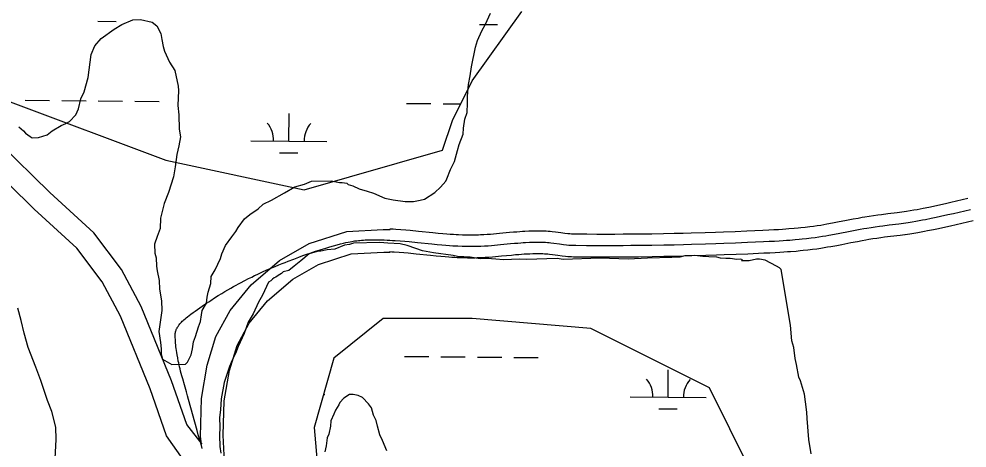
# Model space of a CAD drawing. Extents: x 3271442 to 3309282, y 752266 to 777610.
# Drawn here: x 3303511 to 3304759, y 774069 to 774633 of the extents above; entities that cross this region are included whole.
import ezdxf

# ---------------------------------------------------------------- set-up
doc = ezdxf.new("R2010")
doc.units = 0
for name, color, linetype in [('V-ROAD-CNTR', 7, 'Continuous'), ('V-SITE-VEGE', 7, 'Continuous'), ('V-WETL-SWMP', 7, 'Continuous')]:
    doc.layers.add(name, color=color, linetype=linetype)

msp = doc.modelspace()

# ---------------------------------------------------------------- linework, layer by layer
at = {"layer": 'V-ROAD-CNTR'}
for points in [[(3303752.2, 774073.5), (3303732.2, 774099.4), (3303711.8, 774157.1), (3303672.2, 774254.6), (3303646, 774303.4), (3303609.6, 774351.5), (3303552, 774404.6), (3303485.3, 774469.6)], [(3303754.3, 774014.9), (3303705.5, 774084.8), (3303683.7, 774146.5), (3303645, 774241.8), (3303620.7, 774287.1), (3303587.3, 774331.2), (3303531.3, 774382.8), (3303464.5, 774448)], [(3304673.2, 774379.2), (3304676.2, 774379.6), (3304679.2, 774380), (3304684.2, 774380.8), (3304688.9, 774381.6), (3304693.3, 774382.4), (3304697.4, 774383.2), (3304701.3, 774383.9), (3304708.6, 774385.4), (3304715, 774386.7), (3304720.6, 774387.9), (3304730.4, 774390.1), (3304737.7, 774391.8), (3304759.9, 774396.9)], [(3304094.8, 774349), (3304098.9, 774348.9), (3304101.9, 774348.8), (3304106.4, 774348.8), (3304110.9, 774348.8), (3304113.4, 774348.9), (3304116, 774349), (3304118.4, 774349.1), (3304123.1, 774349.3), (3304127.6, 774349.6), (3304131.9, 774349.9), (3304135.8, 774350.2), (3304143.4, 774350.9), (3304156.8, 774352.2), (3304162, 774352.7), (3304166.5, 774353), (3304170.4, 774353.3), (3304173.9, 774353.6), (3304177, 774353.8), (3304182.3, 774354.1), (3304186.4, 774354.2), (3304189.5, 774354.3), (3304194.1, 774354.3), (3304196.4, 774354.3), (3304198.8, 774354.3), (3304202, 774354.2), (3304205, 774354), (3304207.8, 774353.8), (3304210.4, 774353.6), (3304212.8, 774353.3), (3304217.1, 774352.8), (3304224.4, 774351.9), (3304229.7, 774351.2), (3304233.5, 774350.7), (3304236.3, 774350.5), (3304238.4, 774350.3), (3304239.9, 774350.2), (3304242.1, 774350.1), (3304244.4, 774350.1), (3304258.4, 774350), (3304271.5, 774349.9), (3304283.9, 774349.9), (3304295.4, 774349.9), (3304306.3, 774350), (3304316.5, 774350.1), (3304326, 774350.1), (3304343.9, 774350.4), (3304359.6, 774350.6), (3304373.3, 774350.9), (3304385.3, 774351.2), (3304395.8, 774351.5), (3304414.2, 774352), (3304427.9, 774352.5), (3304438.3, 774352.8), (3304453.8, 774353.4), (3304469.3, 774354.1), (3304490.2, 774355), (3304498, 774355.4), (3304504.8, 774355.7), (3304510.8, 774356.1), (3304515.9, 774356.4), (3304520.5, 774356.7), (3304524.4, 774357), (3304531.3, 774357.5), (3304536.5, 774358), (3304540.3, 774358.4), (3304546.1, 774359), (3304551.9, 774359.7), (3304557, 774360.4), (3304561.8, 774361.1), (3304566.3, 774361.8), (3304570.5, 774362.5), (3304574.5, 774363.2), (3304582, 774364.5), (3304588.6, 774365.8), (3304600.2, 774368), (3304609, 774369.7), (3304615.7, 774371), (3304620.7, 774371.9), (3304624.5, 774372.5), (3304630.2, 774373.5), (3304635.9, 774374.4), (3304641.5, 774375.2), (3304646.4, 774375.8), (3304654.7, 774376.9), (3304667.1, 774378.4), (3304673.3, 774379.2)], [(3304675.2, 774364.3), (3304678.3, 774364.7), (3304681.5, 774365.2), (3304686.6, 774366), (3304691.5, 774366.8), (3304696, 774367.6), (3304700.2, 774368.4), (3304704.2, 774369.2), (3304711.6, 774370.7), (3304718.1, 774372), (3304723.8, 774373.2), (3304733.7, 774375.4), (3304741.1, 774377.1), (3304763.3, 774382.3)], [(3304094.4, 774334), (3304098.6, 774333.9), (3304101.7, 774333.8), (3304106.4, 774333.8), (3304111.1, 774333.8), (3304113.9, 774333.9), (3304116.5, 774334), (3304119.1, 774334.1), (3304124, 774334.3), (3304128.7, 774334.6), (3304133, 774335), (3304137.1, 774335.3), (3304144.8, 774336), (3304158.2, 774337.3), (3304163.3, 774337.7), (3304167.7, 774338.1), (3304171.5, 774338.4), (3304174.9, 774338.6), (3304177.8, 774338.8), (3304183, 774339.1), (3304186.9, 774339.2), (3304189.8, 774339.3), (3304194.1, 774339.3), (3304196.3, 774339.3), (3304198.5, 774339.3), (3304201.4, 774339.2), (3304204, 774339.1), (3304206.6, 774338.9), (3304208.9, 774338.7), (3304211.1, 774338.4), (3304215.2, 774337.9), (3304222.5, 774337), (3304227.9, 774336.3), (3304232, 774335.8), (3304235, 774335.5), (3304237.3, 774335.4), (3304239, 774335.2), (3304241.6, 774335.1), (3304244.2, 774335.1), (3304258.3, 774335), (3304271.5, 774334.9), (3304283.9, 774334.9), (3304295.5, 774334.9), (3304306.4, 774335), (3304316.6, 774335.1), (3304326.2, 774335.1), (3304344.1, 774335.4), (3304359.9, 774335.6), (3304373.6, 774335.9), (3304385.7, 774336.2), (3304396.2, 774336.5), (3304414.6, 774337), (3304428.4, 774337.5), (3304438.8, 774337.8), (3304454.4, 774338.4), (3304469.9, 774339.1), (3304490.9, 774340), (3304498.7, 774340.4), (3304505.6, 774340.7), (3304511.7, 774341.1), (3304516.9, 774341.4), (3304521.5, 774341.7), (3304525.6, 774342), (3304532.6, 774342.6), (3304537.9, 774343.1), (3304541.8, 774343.5), (3304547.8, 774344.1), (3304553.7, 774344.8), (3304559, 774345.5), (3304564, 774346.2), (3304568.7, 774347), (3304573, 774347.7), (3304577.1, 774348.4), (3304584.7, 774349.8), (3304591.4, 774351), (3304603.1, 774353.3), (3304611.8, 774355), (3304618.4, 774356.2), (3304623.3, 774357.1), (3304627, 774357.8), (3304632.6, 774358.7), (3304638.1, 774359.5), (3304643.5, 774360.3), (3304648.3, 774360.9), (3304656.6, 774362), (3304669, 774363.5), (3304675.2, 774364.3)], [(3304677.3, 774349.5), (3304680.5, 774349.9), (3304683.7, 774350.4), (3304689, 774351.2), (3304694, 774352), (3304698.6, 774352.9), (3304703, 774353.7), (3304707.1, 774354.4), (3304714.6, 774356), (3304721.2, 774357.3), (3304727, 774358.6), (3304737, 774360.8), (3304744.5, 774362.5), (3304766.8, 774367.7)], [(3303751.5, 774073.8), (3303750.1, 774083.8), (3303751.3, 774133.6), (3303759.1, 774177.3), (3303770.3, 774215), (3303789.2, 774249.5), (3303816.6, 774283.2), (3303854.3, 774315), (3303893, 774337.6), (3303942.9, 774353.4), (3303990.7, 774356.1), (3303999.8, 774356.1)], [(3303999.4, 774356.9), (3304000.1, 774356.8), (3304003.7, 774356.6), (3304007.2, 774356.4), (3304013.9, 774355.9), (3304020.2, 774355.4), (3304026.1, 774354.8), (3304037, 774353.8), (3304055.9, 774351.9), (3304062.9, 774351.2), (3304069, 774350.6), (3304074.3, 774350.2), (3304078.9, 774349.8), (3304083, 774349.6), (3304086.5, 774349.4), (3304089.5, 774349.2), (3304095, 774349)], [(3304094, 774319), (3304098.2, 774318.9), (3304101.5, 774318.8), (3304106.4, 774318.8), (3304111.4, 774318.8), (3304114.3, 774318.9), (3304117, 774319), (3304119.8, 774319.1), (3304124.9, 774319.4), (3304129.7, 774319.7), (3304134.2, 774320), (3304138.4, 774320.4), (3304146.2, 774321.1), (3304159.6, 774322.3), (3304164.6, 774322.8), (3304168.9, 774323.1), (3304172.6, 774323.4), (3304175.9, 774323.7), (3304178.7, 774323.8), (3304183.7, 774324.1), (3304187.3, 774324.2), (3304190.1, 774324.3), (3304194.2, 774324.3), (3304196.2, 774324.3), (3304198.2, 774324.3), (3304200.7, 774324.2), (3304203, 774324.1), (3304205.3, 774323.9), (3304207.4, 774323.7), (3304209.4, 774323.5), (3304213.4, 774323.1), (3304220.6, 774322.1), (3304226.1, 774321.4), (3304230.4, 774320.9), (3304233.7, 774320.6), (3304236.2, 774320.4), (3304238.2, 774320.3), (3304241.1, 774320.1), (3304244, 774320.1), (3304258.2, 774320), (3304271.5, 774319.9), (3304283.9, 774319.9), (3304295.5, 774319.9), (3304306.5, 774320), (3304316.7, 774320.1), (3304326.4, 774320.1), (3304344.4, 774320.4), (3304360.1, 774320.7), (3304374, 774320.9), (3304386, 774321.2), (3304396.6, 774321.5), (3304415.1, 774322), (3304429, 774322.5), (3304439.4, 774322.9), (3304455, 774323.5), (3304470.5, 774324.1), (3304491.6, 774325), (3304499.5, 774325.4), (3304506.4, 774325.8), (3304512.5, 774326.1), (3304517.9, 774326.4), (3304522.6, 774326.8), (3304526.7, 774327.1), (3304533.9, 774327.6), (3304539.3, 774328.1), (3304543.4, 774328.5), (3304549.5, 774329.2), (3304555.6, 774329.9), (3304561.1, 774330.6), (3304566.3, 774331.4), (3304571.1, 774332.1), (3304575.5, 774332.9), (3304579.7, 774333.6), (3304587.5, 774335), (3304594.2, 774336.3), (3304605.9, 774338.6), (3304614.6, 774340.3), (3304621.1, 774341.5), (3304625.9, 774342.3), (3304629.5, 774343), (3304635, 774343.9), (3304640.3, 774344.7), (3304645.6, 774345.5), (3304650.2, 774346.1), (3304658.4, 774347.1), (3304670.9, 774348.6), (3304677.2, 774349.4)], [(3303735.4, 774243), (3303737.4, 774244.5), (3303740.3, 774246.6), (3303741.7, 774247.6), (3303743.1, 774248.6), (3303746.3, 774250.9), (3303749.4, 774253), (3303752.5, 774255.1), (3303755.4, 774257.1), (3303758.2, 774259), (3303760.9, 774260.8), (3303763.6, 774262.5), (3303768.7, 774265.9), (3303773.5, 774268.9), (3303778, 774271.7), (3303782.3, 774274.2), (3303786.3, 774276.6), (3303790, 774278.8), (3303793.5, 774280.8), (3303796.9, 774282.6), (3303800, 774284.3), (3303802.9, 774285.9), (3303808.4, 774288.8), (3303813.3, 774291.3), (3303817.6, 774293.4), (3303821.3, 774295.3), (3303824.6, 774296.8), (3303827.5, 774298.2), (3303832.7, 774300.6), (3303836.5, 774302.3), (3303839.5, 774303.6), (3303843.9, 774305.5), (3303848.3, 774307.3), (3303853.1, 774309.3), (3303857.5, 774311.1), (3303861.7, 774312.7), (3303865.6, 774314.3), (3303873, 774317.1), (3303879.4, 774319.5), (3303885, 774321.5), (3303890, 774323.3), (3303894.3, 774324.8), (3303898.1, 774326.1), (3303901.5, 774327.2), (3303907.4, 774329.1), (3303911.8, 774330.5), (3303915.1, 774331.5), (3303920.2, 774333), (3303925.2, 774334.4), (3303930.1, 774335.8), (3303934.4, 774336.9), (3303938.2, 774337.9), (3303941.5, 774338.6), (3303944.3, 774339.2), (3303946.9, 774339.7), (3303949.1, 774340.2), (3303951, 774340.5), (3303952.7, 774340.8), (3303955.7, 774341.2), (3303957.9, 774341.4), (3303959.6, 774341.6), (3303962.2, 774341.8), (3303964.7, 774342), (3303967, 774342.1), (3303971.5, 774342.3), (3303975.9, 774342.4), (3303980.1, 774342.4), (3303984.2, 774342.4), (3303988.1, 774342.3), (3303992, 774342.2), (3303995.7, 774342), (3303999.3, 774341.8), (3304002.8, 774341.6), (3304006.2, 774341.4), (3304012.8, 774340.9), (3304018.9, 774340.4), (3304024.7, 774339.9), (3304035.5, 774338.9), (3304054.4, 774336.9), (3304061.5, 774336.3), (3304067.7, 774335.7), (3304073.1, 774335.2), (3304077.9, 774334.9), (3304082, 774334.6), (3304085.7, 774334.4), (3304088.8, 774334.2), (3304094.4, 774334)], [(3303783.1, 774023.6), (3303781.8, 774050.3), (3303780.1, 774085.6), (3303781.3, 774130.6), (3303788.3, 774170.3), (3303798.2, 774203.4), (3303814.2, 774232.7), (3303838.1, 774262.1), (3303871.7, 774290.4), (3303905.3, 774310), (3303948.4, 774323.7), (3303991.6, 774326.1), (3303999.9, 774326.1)], [(3303999, 774326.8), (3304001.9, 774326.7), (3304005.2, 774326.5), (3304011.6, 774326), (3304017.6, 774325.5), (3304023.3, 774325), (3304034, 774323.9), (3304052.9, 774322), (3304060.1, 774321.3), (3304066.4, 774320.7), (3304071.9, 774320.3), (3304076.8, 774319.9), (3304081.1, 774319.6), (3304084.8, 774319.4), (3304088.1, 774319.2), (3304093.8, 774319)], [(3303752.5, 774068), (3303751.3, 774072), (3303749.1, 774079.5), (3303747.2, 774086.1), (3303745.6, 774091.8), (3303734.5, 774132.2), (3303733, 774137.4), (3303731.6, 774142.3), (3303729, 774151.6), (3303726.7, 774159.7), (3303725.7, 774163.3), (3303724.8, 774166.7), (3303724, 774169.8), (3303723.2, 774172.8), (3303722.6, 774175.5), (3303722, 774178.1), (3303721.4, 774180.6), (3303720.9, 774182.9), (3303720.1, 774187.1), (3303719.4, 774190.9), (3303718.8, 774194.1), (3303718.4, 774197), (3303718.1, 774199.5), (3303717.8, 774201.7), (3303717.6, 774203.6), (3303717.3, 774206.9), (3303717.1, 774209.4), (3303717, 774211.3), (3303716.9, 774214), (3303716.8, 774216.8), (3303716.8, 774217.4), (3303716.8, 774218.1), (3303716.9, 774219.2), (3303717.1, 774220.4), (3303717.3, 774221.4), (3303717.6, 774222.5), (3303718, 774223.5), (3303718.3, 774224.4), (3303718.7, 774225.3), (3303719.2, 774226.2), (3303719.6, 774227), (3303720.1, 774227.8), (3303720.6, 774228.5), (3303721.1, 774229.3), (3303721.6, 774230), (3303722.1, 774230.6), (3303723.1, 774231.9), (3303724.1, 774233.1), (3303725.1, 774234.2), (3303726.1, 774235.2), (3303727.1, 774236.1), (3303728, 774237), (3303729.8, 774238.6), (3303731.4, 774239.9), (3303732.8, 774241.1), (3303735.4, 774243)]]:
    msp.add_lwpolyline(points, dxfattribs=at)
at = {"layer": 'V-SITE-VEGE'}
for p, q in [((3304125.4, 774625.9), (3304131.9, 774640.5)), ((3303636.3, 774619.1), (3303646.5, 774625.3)), ((3303646.5, 774625.3), (3303661, 774631.6)), ((3303661, 774631.6), (3303671.2, 774631.8)), ((3303671.2, 774631.8), (3303686.7, 774628.6)), ((3303686.7, 774628.6), (3303692.8, 774623.6)), ((3303692.8, 774623.6), (3303698.1, 774613.4)), ((3304120.4, 774617.2), (3304125.4, 774625.9)), ((3303619.4, 774606.8), (3303636.3, 774619.1)), ((3303698.1, 774613.4), (3303699.1, 774605.7)), ((3304114.6, 774604.2), (3304120.4, 774617.2)), ((3303606.1, 774586), (3303611.1, 774597.2)), ((3303611.1, 774597.2), (3303619.4, 774606.8)), ((3303699.1, 774605.7), (3303701, 774596.4)), ((3304112.2, 774595.6), (3304114.6, 774604.2)), ((3303602.4, 774555.9), (3303606.1, 774586)), ((3303701, 774596.4), (3303702.9, 774590.4)), ((3303702.9, 774590.4), (3303709.1, 774576)), ((3304106.7, 774569.8), (3304112.2, 774595.6)), ((3303709.1, 774576), (3303716.2, 774565)), ((3303716.2, 774565), (3303720.9, 774544.5)), ((3304105.2, 774557.8), (3304106.7, 774569.8)), ((3303596.8, 774537), (3303602.4, 774555.9)), ((3304102.9, 774546.6), (3304105.2, 774557.8)), ((3303592.7, 774527.5), (3303596.8, 774537)), ((3303721, 774538.5), (3303720.5, 774518.8)), ((3303720.9, 774544.5), (3303721, 774538.5)), ((3304101.5, 774531.2), (3304102.9, 774546.6)), ((3303589.5, 774514.6), (3303592.7, 774527.5)), ((3304101.6, 774521.8), (3304101.5, 774531.2)), ((3303586.2, 774506.8), (3303589.5, 774514.6)), ((3303720.5, 774518.8), (3303721.6, 774506.8)), ((3304101, 774509.7), (3304101.6, 774521.8)), ((3303572.7, 774495.4), (3303577.8, 774498.1)), ((3303577.8, 774498.1), (3303586.2, 774506.8)), ((3303721.6, 774506.8), (3303721.9, 774488)), ((3304096.3, 774489.1), (3304097.8, 774501.1)), ((3304097.8, 774501.1), (3304101, 774509.7)), ((3303511.1, 774490.8), (3303517.2, 774485.8)), ((3303517.2, 774485.8), (3303519.9, 774482.4)), ((3303548.2, 774480.4), (3303554.9, 774485.6)), ((3303554.9, 774485.6), (3303566.8, 774492.7)), ((3303566.8, 774492.7), (3303572.7, 774495.4)), ((3303721.9, 774488), (3303723.8, 774477.7)), ((3304095.6, 774481.4), (3304096.3, 774489.1)), ((3303519.9, 774482.4), (3303526, 774478.2)), ((3303526, 774478.2), (3303528.6, 774476.6)), ((3303528.6, 774476.6), (3303537.1, 774476.7)), ((3303537.1, 774476.7), (3303548.2, 774480.4)), ((3303723.8, 774477.7), (3303721.5, 774465.7)), ((3304090.7, 774467.6), (3304095.6, 774481.4)), ((3303721.5, 774465.7), (3303719.1, 774454.5)), ((3304088.3, 774459.8), (3304090.7, 774467.6)), ((3303719.1, 774454.5), (3303716.9, 774438.2)), ((3304084.3, 774445.2), (3304088.3, 774459.8)), ((3303716.9, 774438.2), (3303714.6, 774425.3)), ((3304079.3, 774434.8), (3304084.3, 774445.2)), ((3303714.6, 774425.3), (3303708.1, 774404.6)), ((3304072.8, 774419.3), (3304074.4, 774422.7)), ((3304074.4, 774422.7), (3304079.3, 774434.8)), ((3303860.6, 774404.1), (3303874.2, 774412.1)), ((3303874.2, 774412.1), (3303886.9, 774415.7)), ((3303886.9, 774415.7), (3303896.3, 774419.3)), ((3303896.3, 774419.3), (3303922, 774419.8)), ((3303922, 774419.8), (3303933.2, 774417.5)), ((3303933.2, 774417.5), (3303936.6, 774417.5)), ((3303936.6, 774417.5), (3303942.6, 774416.8)), ((3303942.6, 774416.8), (3303944.3, 774415.1)), ((3303944.3, 774415.1), (3303950.4, 774413.5)), ((3303950.4, 774413.5), (3303959, 774409.4)), ((3304058.5, 774404.4), (3304066.1, 774411.4)), ((3304066.1, 774411.4), (3304072.8, 774419.3)), ((3303708.1, 774404.6), (3303702.4, 774389.9)), ((3303843.7, 774394.3), (3303860.6, 774404.1)), ((3303959, 774409.4), (3303969.4, 774406.2)), ((3303969.4, 774406.2), (3303978, 774403.8)), ((3303978, 774403.8), (3303992.7, 774397.2)), ((3304044.9, 774395.6), (3304058.5, 774404.4)), ((3303702.4, 774389.9), (3303697.6, 774371)), ((3303825.9, 774382.9), (3303832.6, 774389)), ((3303832.6, 774389), (3303843.7, 774394.3)), ((3303992.7, 774397.2), (3304003.8, 774394.8)), ((3304003.8, 774394.8), (3304019.3, 774392.5)), ((3304019.3, 774392.5), (3304030.4, 774392.8)), ((3304030.4, 774392.8), (3304039, 774394.6)), ((3304039, 774394.6), (3304044.9, 774395.6)), ((3303808.1, 774369.7), (3303814.9, 774375.8)), ((3303814.9, 774375.8), (3303825.9, 774382.9)), ((3303697.6, 774371), (3303697, 774357.3)), ((3303799.8, 774358.4), (3303808.1, 774369.7)), ((3303697, 774357.3), (3303692.9, 774346.9)), ((3303791.5, 774346.2), (3303796.5, 774353.2)), ((3303796.5, 774353.2), (3303799.8, 774358.4)), ((3303692.9, 774346.9), (3303689.7, 774336.6)), ((3303689.7, 774336.6), (3303689.9, 774324.6)), ((3303783.1, 774334.9), (3303791.5, 774346.2)), ((3303689.9, 774324.6), (3303691.8, 774318.6)), ((3303776.6, 774317.7), (3303778.2, 774323.7)), ((3303778.2, 774323.7), (3303783.1, 774334.9)), ((3303691.8, 774318.6), (3303692, 774307.5)), ((3303769.2, 774303), (3303776.6, 774317.7)), ((3303692, 774307.5), (3303692.9, 774301.5)), ((3303692.9, 774301.5), (3303695.8, 774288.7)), ((3303764.2, 774294.3), (3303769.2, 774303)), ((3303695.8, 774288.7), (3303696, 774277.6)), ((3303763.5, 774284.9), (3303764.2, 774294.3)), ((3303696, 774277.6), (3303698.8, 774262.2)), ((3303758.7, 774266.8), (3303760.3, 774273.7)), ((3303760.3, 774273.7), (3303763.5, 774284.9)), ((3303698.8, 774262.2), (3303699.1, 774249.4)), ((3303758, 774259.1), (3303758.7, 774266.8)), ((3303514.3, 774236.4), (3303509.7, 774252.6)), ((3303699.1, 774249.4), (3303695.3, 774221.9)), ((3303751.4, 774243.5), (3303752.2, 774249.5)), ((3303752.2, 774249.5), (3303758, 774259.1)), ((3303518, 774219.4), (3303514.3, 774236.4)), ((3303749.9, 774234.9), (3303751.4, 774243.5)), ((3303743.4, 774215.1), (3303747.5, 774228)), ((3303747.5, 774228), (3303749.9, 774234.9)), ((3303523.5, 774200.6), (3303518, 774219.4)), ((3303695.3, 774221.9), (3303697.3, 774207.4)), ((3303741, 774208.2), (3303743.4, 774215.1)), ((3303533.4, 774175.1), (3303523.5, 774200.6)), ((3303697.3, 774207.4), (3303698.3, 774198.8)), ((3303698.3, 774198.8), (3303698.5, 774192)), ((3303737.9, 774191), (3303739.4, 774198.8)), ((3303739.4, 774198.8), (3303741, 774208.2)), ((3303698.5, 774192), (3303700.3, 774185.2)), ((3303732.9, 774181.5), (3303737.9, 774191)), ((3303539.8, 774157.3), (3303533.4, 774175.1)), ((3303700.3, 774185.2), (3303712.4, 774178.5)), ((3303712.4, 774178.5), (3303730.4, 774178.9)), ((3303730.4, 774178.9), (3303732.9, 774181.5)), ((3303548.8, 774130.9), (3303539.8, 774157.3)), ((3303554.3, 774116.4), (3303548.8, 774130.9)), ((3303559.8, 774096), (3303554.3, 774116.4)), ((3303560.1, 774079.7), (3303559.8, 774096)), ((3303558.9, 774054.8), (3303560.1, 774079.7))]:
    msp.add_line(p, q, dxfattribs=at)
for points in [[(3304553.8, 774060.8), (3304550.9, 774079.9), (3304548.5, 774107.3), (3304548.2, 774115.7), (3304546.2, 774129.4), (3304545.1, 774139.3), (3304539.9, 774156.7), (3304537.5, 774161.9), (3304534.6, 774178.6), (3304532.8, 774186.2), (3304530.8, 774200.7), (3304528.2, 774209.7), (3304526.8, 774230.3), (3304514.4, 774303.3), (3304512, 774305.5), (3304508.1, 774307.6), (3304493.4, 774315.5), (3304485.7, 774316.8), (3304481.9, 774316.7), (3304472, 774314.8), (3304462.1, 774314.5), (3304463.5, 774316.1), (3304461.2, 774316.8), (3304455.9, 774316.6), (3304447.4, 774317.8), (3304441.3, 774317.6), (3304434.4, 774318.2), (3304429.8, 774319.5), (3304419.1, 774319.9), (3304411.4, 774320.4), (3304400.7, 774321.6), (3304387.7, 774321.2), (3304380.9, 774319.4), (3304370.2, 774319.1), (3304338.2, 774318), (3304313, 774317.1), (3304276.3, 774318.2), (3304227.4, 774316.6), (3304219.7, 774317.8), (3304179.3, 774316.5), (3304170.1, 774316.9), (3304148.7, 774316.2), (3304138.8, 774316.7), (3304127.3, 774317.8), (3304118.1, 774317.5), (3304105.1, 774319.3), (3304088.2, 774320.3), (3304082.8, 774321.7), (3304056.7, 774325.4), (3304042.1, 774327.9), (3304033.6, 774330.7), (3304022, 774334.9), (3304012.8, 774336.9), (3303996.7, 774337.9), (3303986, 774339), (3303951.6, 774337.9), (3303946.4, 774336.2), (3303939.5, 774335.2), (3303926.7, 774330.2), (3303916.8, 774329.1), (3303908.5, 774327.3), (3303905.4, 774327.2), (3303893.3, 774323.7), (3303882.1, 774314.9), (3303873.2, 774307.8), (3303866.5, 774302.2), (3303858.9, 774300.4), (3303856.7, 774298), (3303852.2, 774295.6), (3303849.2, 774293.2), (3303847, 774292.4), (3303844.7, 774290.8), (3303842.5, 774288.4), (3303839.5, 774286.8), (3303831.7, 774269.7), (3303826.6, 774260.4), (3303819.5, 774244.8), (3303813, 774233.9), (3303807.4, 774219.2), (3303799.6, 774202.1), (3303796.1, 774192.9), (3303793.2, 774186.7), (3303790.3, 774181.2), (3303788.2, 774175.8), (3303784.1, 774162.7), (3303781.3, 774154.9), (3303777.4, 774133.4), (3303776.4, 774118.8), (3303775.2, 774108.9), (3303775.6, 774095.9), (3303775.2, 774085.2), (3303775.7, 774070.7), (3303776.8, 774061.6)], [(3303995.4, 774064.8), (3303989.6, 774078.4), (3303986.3, 774085.9), (3303982.9, 774097.3), (3303981.1, 774104.8), (3303977.8, 774111.6), (3303975.2, 774121.5), (3303971.2, 774126.7), (3303963.3, 774134.8), (3303957.8, 774137.7), (3303950.9, 774139), (3303946.3, 774138.8), (3303938.8, 774134), (3303933.7, 774128.5), (3303932.2, 774125.4), (3303927.9, 774118.3), (3303925.8, 774112.9), (3303921.5, 774104.4), (3303921, 774097.5), (3303919, 774086.7), (3303916.9, 774082.1), (3303915.7, 774071.3), (3303913.7, 774063.6)]]:
    msp.add_lwpolyline(points, dxfattribs=at)
at = {"layer": 'V-WETL-SWMP'}
for p, q in [((3304107.7, 774551.2), (3304172.8, 774642.3)), ((3303615.2, 774629.6), (3303639.2, 774629.4)), ((3304117.1, 774625.5), (3304141.1, 774625.3)), ((3304081.7, 774499.1), (3304107.7, 774551.2)), ((3303496.2, 774525.1), (3303704.4, 774447)), ((3303519.5, 774525.8), (3303551.5, 774525.5)), ((3303567.5, 774525.4), (3303599.5, 774525.1)), ((3303615.5, 774525), (3303647.5, 774524.7)), ((3303663.5, 774524.6), (3303695.5, 774524.3)), ((3304021.4, 774521.7), (3304053.4, 774521.4)), ((3304069.4, 774521.3), (3304092.7, 774521.1)), ((3303866.4, 774472.2), (3303866.7, 774508.2)), ((3304068.7, 774460), (3304081.7, 774499.1)), ((3303816.4, 774472.6), (3303916.4, 774471.8)), ((3303886.5, 774407.9), (3304068.7, 774460)), ((3303854.2, 774456.9), (3303878.2, 774456.7)), ((3303704.4, 774447), (3303886.5, 774407.9)), ((3303990.6, 774238.7), (3303925.6, 774186.6)), ((3304107.7, 774238.7), (3303990.6, 774238.7)), ((3304263.9, 774225.7), (3304107.7, 774238.7)), ((3304420, 774147.5), (3304263.9, 774225.7)), ((3303925.6, 774186.6), (3303899.6, 774095.5)), ((3304018.6, 774189), (3304050.6, 774188.7)), ((3304066.6, 774188.6), (3304098.6, 774188.3)), ((3304114.6, 774188.2), (3304146.6, 774187.9)), ((3304162.6, 774187.8), (3304194.6, 774187.5)), ((3304365.5, 774135.4), (3304365.8, 774171.4)), ((3303912, 774139.1), (3303913.6, 774139.1)), ((3304315.5, 774135.8), (3304415.5, 774135)), ((3304498.1, 773991.3), (3304420, 774147.5)), ((3304353.4, 774120.1), (3304377.4, 774119.9)), ((3303899.6, 774095.5), (3303912.6, 773952.2))]:
    msp.add_line(p, q, dxfattribs=at)
for centre, start, end in [((3303811.1, 774473.1), 358.7563, 40.2999), ((3303921.6, 774472.2), 138.7563, 180.2999), ((3304310.3, 774136.3), 358.7563, 40.2999), ((3304420.8, 774135.4), 138.7563, 180.2999)]:
    msp.add_arc(centre, 35.2, start, end, dxfattribs=at)

doc.saveas('drawing.dxf')
